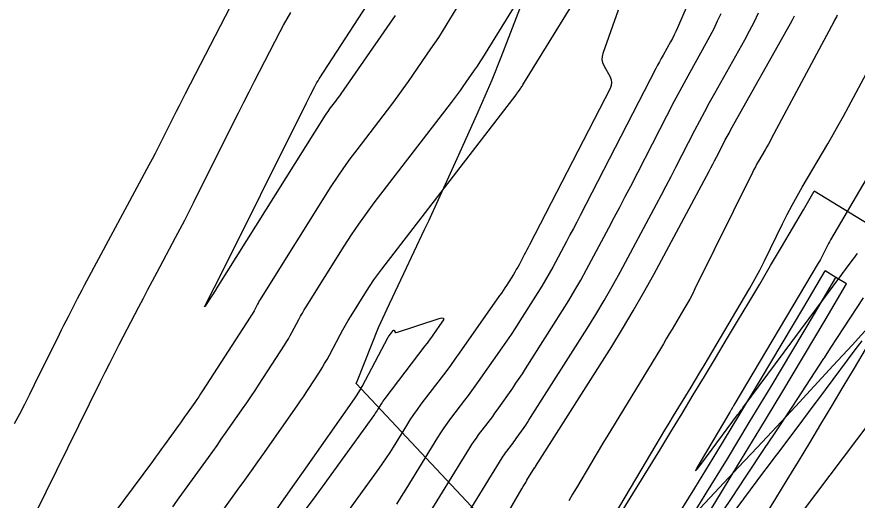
# Model space of a CAD drawing. Extents: x 658976 to 668726, y 639543 to 647196.
# Drawn here: x 662318.2 to 662385.7, y 643315.7 to 643354.6 of the extents above; entities that cross this region are included whole.
import ezdxf

# ---------------------------------------------------------------- set-up
doc = ezdxf.new("R2010")
doc.units = 0
for name, color, linetype in [('Ex_Major Contours', 7, 'Continuous'), ('Ex_Minor Contours', 7, 'Continuous'), ('R_Ramp 15 Degree_Min Ls', 7, 'Continuous'), ('R_Ramp 20 Degree Des Ls', 7, 'Continuous'), ('R_Ramp 20 Degree Des Ls Annot', 7, 'Continuous'), ('R_Ramp 20 Degree Existing Ramp', 7, 'Continuous'), ('R_Ramp 20 Degree_Min Ls', 7, 'Continuous')]:
    doc.layers.add(name, color=color, linetype=linetype)

msp = doc.modelspace()

# ---------------------------------------------------------------- linework, layer by layer
at = {"layer": 'Ex_Major Contours'}
for points in [[(662352.757, 643306.304), (662358.762, 643316.652), (662358.861, 643316.822), (662358.962, 643316.992), (662359.064, 643317.161), (662359.166, 643317.33), (662359.781, 643318.329), (662359.787, 643318.338), (662359.794, 643318.348), (662359.811, 643318.37), (662359.821, 643318.384), (662359.843, 643318.416), (662359.853, 643318.43), (662359.862, 643318.444), (662365.972, 643328.085), (662366.855, 643329.508), (662367.713, 643330.947), (662368.543, 643332.401), (662369.348, 643333.87), (662373.797, 643342.178), (662373.946, 643342.456), (662374.093, 643342.735), (662374.239, 643343.014), (662374.384, 643343.294), (662374.961, 643344.414), (662375.106, 643344.694), (662375.254, 643344.972), (662375.405, 643345.249), (662375.558, 643345.524), (662380.339, 643354.049), (662380.507, 643354.358), (662380.666, 643354.67)], [(662339.079, 643315.037), (662339.788, 643316.033), (662340.494, 643317.032), (662341.197, 643318.033), (662345.292, 643323.887), (662345.347, 643323.967), (662345.402, 643324.048), (662345.456, 643324.129), (662345.51, 643324.211), (662345.722, 643324.538), (662345.774, 643324.621), (662345.824, 643324.704), (662345.873, 643324.789), (662345.919, 643324.875), (662348.002, 643328.827), (662348.008, 643328.838), (662348.014, 643328.849), (662348.021, 643328.86), (662348.027, 643328.87), (662348.054, 643328.913), (662348.061, 643328.924), (662348.068, 643328.934), (662348.075, 643328.944), (662348.083, 643328.954), (662348.408, 643329.376), (662348.43, 643329.399), (662348.453, 643329.405), (662348.474, 643329.397), (662348.495, 643329.372), (662348.577, 643329.245), (662348.599, 643329.218), (662348.626, 643329.202), (662348.656, 643329.198), (662348.69, 643329.204), (662352.112, 643330.337), (662352.335, 643330.388), (662352.446, 643330.355), (662352.445, 643330.239), (662352.332, 643330.04), (662351.656, 643329.078), (662351.486, 643328.838), (662351.314, 643328.6), (662351.139, 643328.364), (662350.962, 643328.129), (662347.737, 643323.898), (662347.662, 643323.796), (662347.589, 643323.692), (662347.518, 643323.587), (662347.451, 643323.479), (662347.184, 643323.047), (662347.117, 643322.939), (662347.048, 643322.833), (662346.976, 643322.728), (662346.903, 643322.624), (662342.706, 643316.809), (662341.975, 643315.811), (662341.23, 643314.824)]]:
    msp.add_lwpolyline(points, dxfattribs=at)
at = {"layer": 'Ex_Minor Contours'}
for points in [[(662376.439, 643365.681), (662371.253, 643353.692), (662371.128, 643353.411), (662370.995, 643353.134), (662370.855, 643352.86), (662370.708, 643352.589), (662370.105, 643351.515), (662369.956, 643351.246), (662369.809, 643350.975), (662369.664, 643350.704), (662369.522, 643350.431), (662363.435, 643338.615), (662363.165, 643338.093), (662362.893, 643337.572), (662362.618, 643337.052), (662362.342, 643336.533), (662361.232, 643334.46), (662360.949, 643333.945), (662360.658, 643333.435), (662360.357, 643332.93), (662360.047, 643332.431), (662358.595, 643330.139), (662358.245, 643329.594), (662357.888, 643329.052), (662357.525, 643328.516), (662357.156, 643327.983), (662355.25, 643325.268), (662354.982, 643324.889), (662354.709, 643324.513), (662354.433, 643324.14), (662354.154, 643323.769), (662353.028, 643322.292), (662352.751, 643321.919), (662352.484, 643321.54), (662352.226, 643321.154), (662351.978, 643320.762), (662349.43, 643316.617), (662349.054, 643316.018), (662348.667, 643315.425)], [(662337.321, 643359.311), (662331.69, 643348.401), (662331.445, 643347.924), (662331.202, 643347.446), (662330.96, 643346.968), (662330.721, 643346.489), (662329.765, 643344.57), (662329.524, 643344.092), (662329.28, 643343.615), (662329.032, 643343.14), (662328.781, 643342.667), (662323.773, 643333.336), (662323.584, 643332.981), (662323.396, 643332.626), (662323.209, 643332.27), (662323.024, 643331.913), (662322.285, 643330.484), (662322.101, 643330.127), (662321.919, 643329.768), (662321.739, 643329.409), (662321.56, 643329.049), (662319.567, 643325.013), (662319.173, 643324.221), (662318.775, 643323.432), (662318.372, 643322.644), (662317.965, 643321.86)], [(662331.608, 643310.556), (662335.963, 643316.606), (662336.494, 643317.345), (662337.021, 643318.086), (662337.547, 643318.829), (662338.069, 643319.574), (662340.745, 643323.399), (662340.97, 643323.724), (662341.192, 643324.051), (662341.411, 643324.379), (662341.628, 643324.71), (662342.487, 643326.037), (662342.698, 643326.371), (662342.901, 643326.709), (662343.097, 643327.052), (662343.285, 643327.399), (662344.149, 643329.037), (662344.357, 643329.425), (662344.573, 643329.808), (662344.797, 643330.187), (662345.027, 643330.562), (662346.267, 643332.539), (662346.557, 643332.99), (662346.858, 643333.433), (662347.169, 643333.868), (662347.49, 643334.296), (662358.292, 643348.331), (662358.341, 643348.395), (662358.388, 643348.459), (662358.435, 643348.524), (662358.481, 643348.589), (662358.663, 643348.852), (662358.708, 643348.918), (662358.752, 643348.985), (662358.795, 643349.052), (662358.838, 643349.12), (662364.764, 643358.746)], [(662330.705, 643315.205), (662331.214, 643315.909), (662333.561, 643319.169), (662333.908, 643319.653), (662334.254, 643320.139), (662334.599, 643320.626), (662334.941, 643321.114), (662336.309, 643323.069), (662336.648, 643323.559), (662336.984, 643324.052), (662337.314, 643324.548), (662337.641, 643325.048), (662339.685, 643328.203), (662339.842, 643328.452), (662339.994, 643328.704), (662340.14, 643328.96), (662340.28, 643329.219), (662340.829, 643330.262), (662340.969, 643330.521), (662341.114, 643330.777), (662341.263, 643331.031), (662341.417, 643331.282), (662344.48, 643336.166), (662345.053, 643337.056), (662345.647, 643337.931), (662346.262, 643338.792), (662346.897, 643339.638), (662353.107, 643347.707), (662353.348, 643348.024), (662353.585, 643348.344), (662353.818, 643348.667), (662354.047, 643348.993), (662354.953, 643350.303), (662355.178, 643350.632), (662355.398, 643350.964), (662355.613, 643351.298), (662355.824, 643351.636), (662358.868, 643356.579)], [(662353.836, 643355.817), (662352.652, 643353.894), (662352.353, 643353.415), (662352.047, 643352.94), (662351.735, 643352.47), (662351.417, 643352.003), (662349.612, 643349.396), (662349.2, 643348.81), (662348.782, 643348.228), (662348.355, 643347.653), (662347.922, 643347.082), (662345.48, 643343.909), (662344.936, 643343.185), (662344.41, 643342.448), (662343.902, 643341.699), (662343.412, 643340.938), (662337.808, 643332.002), (662337.73, 643331.875), (662337.654, 643331.747), (662337.581, 643331.617), (662337.51, 643331.486), (662337.232, 643330.959), (662337.162, 643330.828), (662337.088, 643330.699), (662337.011, 643330.571), (662336.931, 643330.445), (662333.094, 643324.521), (662332.939, 643324.284), (662332.783, 643324.049), (662332.623, 643323.815), (662332.462, 643323.582), (662331.813, 643322.655), (662331.651, 643322.423), (662331.488, 643322.192), (662331.323, 643321.962), (662331.158, 643321.732), (662330.045, 643320.185), (662329.803, 643319.851), (662329.561, 643319.518), (662329.317, 643319.186), (662329.072, 643318.854), (662321.227, 643308.282)], [(662348.576, 643354.709), (662344.199, 643348.386), (662344.098, 643348.243), (662343.996, 643348.1), (662343.891, 643347.959), (662343.785, 643347.82), (662343.357, 643347.264), (662343.252, 643347.124), (662343.15, 643346.981), (662343.052, 643346.836), (662342.957, 643346.689), (662334.198, 643332.722), (662334.193, 643332.714), (662334.183, 643332.696), (662334.178, 643332.687), (662333.387, 643331.466), (662333.289, 643331.32), (662333.25, 643331.275), (662333.269, 643331.332), (662333.348, 643331.489), (662333.977, 643332.706), (662333.985, 643332.722), (662333.993, 643332.738), (662334.002, 643332.753), (662334.01, 643332.769), (662334.043, 643332.831), (662334.052, 643332.847), (662334.06, 643332.863), (662334.068, 643332.878), (662334.076, 643332.894), (662341.437, 643347.675), (662341.518, 643347.838), (662341.601, 643348.002), (662341.684, 643348.165), (662341.768, 643348.328), (662342.104, 643348.979), (662342.19, 643349.14), (662342.279, 643349.299), (662342.373, 643349.456), (662342.471, 643349.611), (662346.345, 643355.573)], [(662319.637, 643314.621), (662324.895, 643325.268), (662325.266, 643326.014), (662325.64, 643326.759), (662326.017, 643327.501), (662326.398, 643328.242), (662327.969, 643331.283), (662328.333, 643331.982), (662328.698, 643332.68), (662329.067, 643333.376), (662329.438, 643334.071), (662330.929, 643336.848), (662331.298, 643337.544), (662331.663, 643338.242), (662332.022, 643338.943), (662332.376, 643339.647), (662335.556, 643346.032), (662335.979, 643346.878), (662336.405, 643347.722), (662336.834, 643348.565), (662337.267, 643349.406), (662339.334, 643353.412), (662339.608, 643353.927), (662339.895, 643354.435), (662340.194, 643354.936)], [(662366.485, 643355.125), (662365.257, 643351.648), (662365.196, 643351.402), (662365.189, 643351.159), (662365.235, 643350.921), (662365.335, 643350.688), (662365.84, 643349.762), (662365.936, 643349.53), (662365.969, 643349.297), (662365.941, 643349.064), (662365.851, 643348.83), (662359.37, 643336.248), (662359.267, 643336.048), (662359.162, 643335.849), (662359.057, 643335.65), (662358.951, 643335.451), (662358.526, 643334.657), (662358.418, 643334.459), (662358.306, 643334.264), (662358.191, 643334.071), (662358.072, 643333.879), (662357.516, 643333.001), (662357.382, 643332.792), (662357.245, 643332.585), (662357.106, 643332.379), (662356.965, 643332.175), (662353.727, 643327.563), (662353.37, 643327.059), (662353.008, 643326.559), (662352.641, 643326.063), (662352.269, 643325.57), (662350.647, 643323.442), (662350.341, 643323.029), (662350.045, 643322.61), (662349.76, 643322.183), (662349.486, 643321.748), (662348.408, 643319.996), (662348.135, 643319.561), (662347.854, 643319.131), (662347.565, 643318.706), (662347.268, 643318.287), (662344.454, 643314.388)], [(662349.971, 643312.456), (662354.579, 643319.951), (662354.745, 643320.214), (662354.918, 643320.473), (662355.097, 643320.727), (662355.283, 643320.977), (662356.038, 643321.968), (662356.226, 643322.217), (662356.411, 643322.467), (662356.594, 643322.719), (662356.774, 643322.973), (662358.018, 643324.745), (662358.282, 643325.127), (662358.542, 643325.512), (662358.798, 643325.9), (662359.049, 643326.291), (662362.022, 643330.982), (662362.523, 643331.789), (662363.009, 643332.605), (662363.481, 643333.43), (662363.937, 643334.264), (662365.732, 643337.615), (662366.179, 643338.454), (662366.623, 643339.294), (662367.063, 643340.137), (662367.5, 643340.981), (662371.007, 643347.789), (662371.316, 643348.382), (662371.629, 643348.971), (662371.948, 643349.558), (662372.273, 643350.142), (662373.58, 643352.473), (662373.899, 643353.06), (662374.203, 643353.654), (662374.491, 643354.255), (662374.764, 643354.865)], [(662350.512, 643308.295), (662357.18, 643319.14), (662357.265, 643319.274), (662357.353, 643319.406), (662357.444, 643319.535), (662357.538, 643319.662), (662357.923, 643320.167), (662358.018, 643320.293), (662358.112, 643320.421), (662358.205, 643320.549), (662358.297, 643320.679), (662358.93, 643321.581), (662359.065, 643321.775), (662359.198, 643321.971), (662359.328, 643322.168), (662359.455, 643322.368), (662363.997, 643329.534), (662364.689, 643330.649), (662365.361, 643331.776), (662366.012, 643332.915), (662366.642, 643334.067), (662369.57, 643339.534), (662369.965, 643340.274), (662370.356, 643341.015), (662370.745, 643341.758), (662371.13, 643342.503), (662372.666, 643345.485), (662373.053, 643346.229), (662373.447, 643346.969), (662373.848, 643347.705), (662374.255, 643348.439), (662376.667, 643352.74), (662377.053, 643353.45), (662377.421, 643354.169), (662377.769, 643354.897)], [(662384.108, 643354.71), (662384.033, 643354.579), (662383.959, 643354.448), (662383.886, 643354.315), (662383.814, 643354.182), (662378.828, 643344.827), (662378.703, 643344.594), (662378.575, 643344.364), (662378.445, 643344.134), (662378.313, 643343.906), (662377.778, 643342.996), (662377.647, 643342.767), (662377.52, 643342.536), (662377.397, 643342.303), (662377.278, 643342.067), (662372.666, 643332.71), (662372.458, 643332.297), (662372.241, 643331.888), (662372.017, 643331.483), (662371.784, 643331.083), (662370.839, 643329.492), (662370.602, 643329.094), (662370.364, 643328.697), (662370.125, 643328.301), (662369.885, 643327.905), (662365.58, 643320.817), (662365.271, 643320.307), (662364.963, 643319.796), (662364.657, 643319.284), (662364.352, 643318.771), (662363.134, 643316.718), (662362.83, 643316.204), (662362.528, 643315.69)], [(662365.841, 643313.938), (662369.549, 643320.189), (662369.895, 643320.771), (662370.243, 643321.351), (662370.592, 643321.931), (662370.942, 643322.51), (662372.348, 643324.825), (662372.699, 643325.404), (662373.048, 643325.984), (662373.396, 643326.564), (662373.743, 643327.146), (662376.659, 643332.055), (662377.076, 643332.774), (662377.48, 643333.5), (662377.869, 643334.234), (662378.243, 643334.976), (662379.714, 643337.96), (662380.088, 643338.702), (662380.475, 643339.437), (662380.876, 643340.165), (662381.291, 643340.885), (662383.345, 643344.384), (662383.771, 643345.117), (662384.188, 643345.854), (662384.598, 643346.596), (662385.001, 643347.342), (662386.636, 643350.41)], [(662389.557, 643346.871), (662383.566, 643336.668), (662383.477, 643336.514), (662383.392, 643336.359), (662383.309, 643336.203), (662383.229, 643336.044), (662382.916, 643335.408), (662382.836, 643335.25), (662382.753, 643335.093), (662382.667, 643334.938), (662382.578, 643334.785), (662375.79, 643323.358), (662375.763, 643323.313), (662375.736, 643323.268), (662375.709, 643323.223), (662375.682, 643323.178), (662375.573, 643322.999), (662375.546, 643322.954), (662375.519, 643322.909), (662375.492, 643322.864), (662375.465, 643322.819), (662373.082, 643318.801), (662372.785, 643318.282), (662372.709, 643318.094), (662372.853, 643318.237), (662373.217, 643318.711), (662376.093, 643322.593), (662376.128, 643322.641), (662376.163, 643322.688), (662376.199, 643322.736), (662376.234, 643322.783), (662376.377, 643322.972), (662376.412, 643323.019), (662376.448, 643323.067), (662376.483, 643323.114), (662376.518, 643323.162), (662384.469, 643333.884), (662384.584, 643334.038), (662384.699, 643334.192), (662384.814, 643334.345), (662384.929, 643334.499), (662385.393, 643335.112), (662385.508, 643335.266), (662385.624, 643335.419), (662385.739, 643335.573)], [(662386.065, 643328.549), (662385.527, 643327.826), (662383.142, 643324.61), (662382.687, 643323.997), (662382.23, 643323.385), (662381.773, 643322.774), (662381.314, 643322.164), (662379.476, 643319.725), (662379.017, 643319.115), (662378.56, 643318.504), (662378.103, 643317.892), (662377.648, 643317.279), (662373.974, 643312.318)], [(662381.304, 643314.792), (662387.895, 643323.538)]]:
    msp.add_lwpolyline(points, dxfattribs=at)
at = {"layer": 'R_Ramp 15 Degree_Min Ls'}
for radius in [1132.416, 1138.416, 1145.916, 1153.416, 1157.416]:
    msp.add_arc((661447.486, 643926.022), radius, 314.880047, 330.415092, dxfattribs=at)
at = {"layer": 'R_Ramp 20 Degree Des Ls'}
msp.add_lwpolyline([(662360.32, 643309.224), (662345.439, 643325.123), (662345.534, 643325.363), (662347.235, 643329.615), (662348.105, 643331.517), (662349.261, 643333.944), (662350.937, 643337.481), (662351.303, 643338.255), (662351.38, 643338.419), (662353.278, 643342.603), (662353.679, 643343.49), (662355.241, 643346.952), (662356.362, 643349.523), (662357.099, 643351.359), (662358.791, 643355.702)], dxfattribs=at)
for centre, radius, start, end in [((661483.324, 644156.776), 1224.78, 315.33337, 322.037232), ((661447.452, 643932.983), 1138.416, 318.658885, 330.415092)]:
    msp.add_arc(centre, radius, start, end, dxfattribs=at)
at = {"layer": 'R_Ramp 20 Degree Des Ls Annot'}
msp.add_arc((661447.452, 643932.983), 1145.916, 318.655361, 330.415092, dxfattribs=at)
at = {"layer": 'R_Ramp 20 Degree Existing Ramp'}
for points in [[(662390.791, 643335.357), (662386.599, 643337.914), (662382.252, 643340.565)], [(662384.849, 643333.125), (662383.996, 643333.645), (662383.142, 643334.166)]]:
    msp.add_lwpolyline(points, dxfattribs=at)
for centre, radius, start, end in [((661438.509, 643910.207), 1132.416, 326.124998, 330.415092), ((661438.509, 643910.207), 1138.416, 326.124998, 330.415092), ((661438.509, 643910.207), 1145.916, 317.399331, 330.415092), ((661427.912, 643896.112), 1104.263, 318.305917, 329.795162), ((661427.912, 643896.112), 1114.263, 318.305917, 329.784659), ((661427.912, 643896.112), 1108.263, 318.306735, 329.532402), ((661427.912, 643896.112), 1109.263, 318.305917, 329.531584), ((661427.912, 643896.112), 1110.263, 318.305101, 329.530768)]:
    msp.add_arc(centre, radius, start, end, dxfattribs=at)
at = {"layer": 'R_Ramp 20 Degree_Min Ls'}
msp.add_lwpolyline([(662373.706, 643313.042), (662375.594, 643315.872), (662376.781, 643317.658), (662378.261, 643319.889), (662378.993, 643320.99), (662380.473, 643323.221), (662380.925, 643323.91), (662382.973, 643327.036), (662383.022, 643327.112), (662383.072, 643327.188), (662383.567, 643327.946), (662384.13, 643328.809), (662386.198, 643331.99)], dxfattribs=at)
for radius, start in [(1132.416, 316.223981), (1138.416, 316.223981), (1153.416, 324.576795)]:
    msp.add_arc((661433.528, 643891.515), radius, start, 330.415092, dxfattribs=at)

doc.saveas('drawing.dxf')
